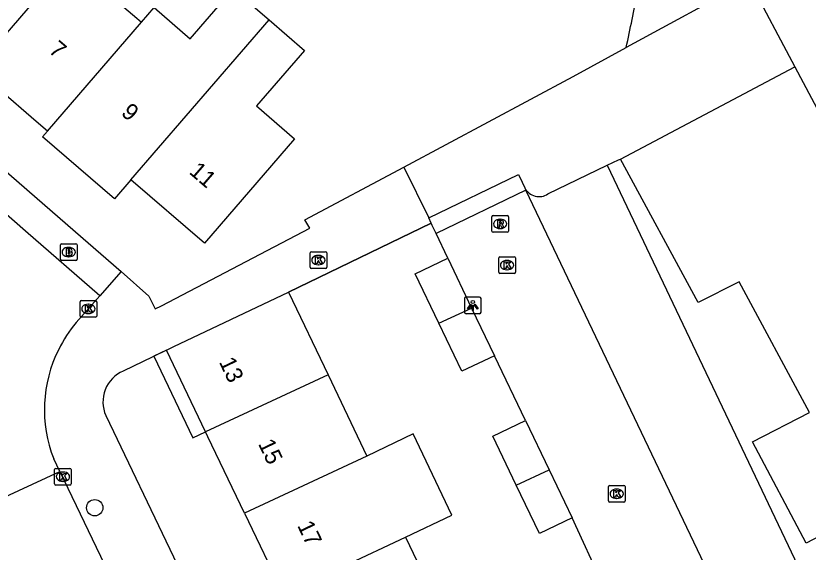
# Model space of a CAD drawing. Extents: x 158352 to 159489, y 383828 to 384597.
# Drawn here: x 159093.28 to 159140.8, y 384035.98 to 384068.15 of the extents above; entities that cross this region are included whole.
import ezdxf

# ---------------------------------------------------------------- set-up
doc = ezdxf.new("R2010")
doc.units = 0
for name, color, linetype in [('IMGEO_Boom', 7, 'Continuous'), ('IMGEO_Brandkraan', 7, 'Continuous'), ('IMGEO_Kolk', 7, 'Continuous'), ('IMGEO_Lichtpunt', 7, 'Continuous'), ('IMGEO_Muur', 7, 'Continuous'), ('IMGEO_Pand', 7, 'Continuous'), ('IMGEO_Pand_nummerreeks', 7, 'Continuous'), ('IMGEO_Pand_overbouw', 7, 'Continuous'), ('IMGEO_Parkeervlak_open', 7, 'Continuous'), ('IMGEO_Rijbaan_lokaal_gesloten', 7, 'Continuous'), ('IMGEO_Rijbaan_lokaal_open', 7, 'Continuous'), ('IMGEO_Rioolput', 7, 'Continuous'), ('IMGEO_Voetpad_open', 7, 'Continuous')]:
    doc.layers.add(name, color=color, linetype=linetype)

msp = doc.modelspace()

# ---------------------------------------------------------------- linework, layer by layer
at = {"layer": 'IMGEO_Boom'}
msp.add_circle((159098.013, 384038.643), 0.489, dxfattribs=at)
at = {"layer": 'IMGEO_Brandkraan'}
for p, q in [((159095.952, 384053.556), (159095.952, 384054.408)), ((159096.027, 384054.482), (159096.879, 384054.482)), ((159096.44, 384054.262), (159096.465, 384054.262)), ((159096.953, 384054.408), (159096.953, 384053.556)), ((159096.463, 384053.702), (159096.438, 384053.702)), ((159096.879, 384053.482), (159096.027, 384053.482))]:
    msp.add_line(p, q, dxfattribs=at)
for points in [[(159095.952, 384053.556), (159095.952, 384054.408)], [(159096.027, 384054.482), (159096.879, 384054.482)], [(159096.3, 384054.182), (159096.3, 384053.782), (159096.513, 384053.782)], [(159096.531, 384054.182), (159096.3, 384054.182)], [(159096.479, 384054.101), (159096.425, 384054.101), (159096.425, 384054.025)], [(159096.425, 384054.025), (159096.478, 384054.025)], [(159096.953, 384054.408), (159096.953, 384053.556)], [(159096.487, 384053.949), (159096.425, 384053.949), (159096.425, 384053.868)], [(159096.425, 384053.868), (159096.487, 384053.868)], [(159096.879, 384053.482), (159096.027, 384053.482)]]:
    msp.add_lwpolyline(points, dxfattribs=at)
for centre, radius, start, end in [((159096.029, 384054.406), 0.0765, 91.552, 178.448), ((159096.029, 384054.406), 0.0765, 91.552, 178.448), ((159096.48, 384054.063), 0.0379, 267.8285, 90.9355), ((159096.535, 384054.037), 0.145, 59.4692, 91.5367), ((159096.56, 384054.084), 0.0922, 285.5137, 58.1501), ((159096.877, 384054.406), 0.0765, 1.552, 88.448), ((159096.877, 384054.406), 0.0765, 1.552, 88.448), ((159096.029, 384053.558), 0.0765, 181.552, 268.448), ((159096.029, 384053.558), 0.0765, 181.552, 268.448), ((159096.488, 384053.908), 0.0404, 269.8759, 90.5077), ((159096.519, 384054.033), 0.251, 268.6676, 293.5347), ((159096.565, 384053.892), 0.105, 301.3115, 78.989), ((159096.877, 384053.558), 0.0765, 271.552, 358.448), ((159096.877, 384053.558), 0.0765, 271.552, 358.448)]:
    msp.add_arc(centre, radius, start, end, dxfattribs=at)
for centre, major_axis, ratio, start_param, end_param in [((159096.439, 384053.982), (-0.387, 0.002), 0.722429, 4.712389, 7.853982), ((159096.464, 384053.982), (-0.39, 0.002), 0.717154, 1.570796, 4.712389)]:
    msp.add_ellipse(centre, major_axis=major_axis, ratio=ratio, start_param=start_param, end_param=end_param, dxfattribs=at)
at = {"layer": 'IMGEO_Kolk'}
for p, q in [((159110.93, 384053.076), (159110.93, 384053.928)), ((159111.005, 384054.002), (159111.857, 384054.002)), ((159111.418, 384053.782), (159111.443, 384053.782)), ((159111.931, 384053.928), (159111.931, 384053.076)), ((159122.243, 384052.775), (159122.243, 384053.627)), ((159122.318, 384053.701), (159123.17, 384053.701)), ((159123.244, 384053.627), (159123.244, 384052.775)), ((159111.441, 384053.222), (159111.416, 384053.222)), ((159122.731, 384053.481), (159122.756, 384053.481)), ((159111.857, 384053.002), (159111.005, 384053.002)), ((159123.17, 384052.701), (159122.318, 384052.701)), ((159122.754, 384052.921), (159122.729, 384052.921)), ((159097.128, 384050.143), (159097.128, 384050.995)), ((159097.203, 384051.069), (159098.055, 384051.069)), ((159097.616, 384050.849), (159097.641, 384050.849)), ((159098.129, 384050.995), (159098.129, 384050.143)), ((159097.639, 384050.289), (159097.614, 384050.289)), ((159098.055, 384050.069), (159097.203, 384050.069)), ((159095.6, 384040.081), (159095.6, 384040.933)), ((159095.675, 384041.007), (159096.527, 384041.007)), ((159096.088, 384040.787), (159096.113, 384040.787)), ((159096.601, 384040.933), (159096.601, 384040.081)), ((159096.527, 384040.007), (159095.675, 384040.007)), ((159096.111, 384040.227), (159096.086, 384040.227)), ((159128.822, 384039.058), (159128.822, 384039.91)), ((159128.897, 384039.984), (159129.749, 384039.984)), ((159129.31, 384039.764), (159129.335, 384039.764)), ((159129.823, 384039.91), (159129.823, 384039.058)), ((159129.749, 384038.984), (159128.897, 384038.984)), ((159129.333, 384039.204), (159129.308, 384039.204))]:
    msp.add_line(p, q, dxfattribs=at)
for points in [[(159110.93, 384053.076), (159110.93, 384053.928)], [(159111.005, 384054.002), (159111.857, 384054.002)], [(159111.251, 384053.702), (159111.374, 384053.702), (159111.374, 384053.551), (159111.504, 384053.702), (159111.668, 384053.702), (159111.522, 384053.551), (159111.675, 384053.302), (159111.523, 384053.302), (159111.438, 384053.466), (159111.374, 384053.399), (159111.374, 384053.302), (159111.251, 384053.302), (159111.251, 384053.702)], [(159111.931, 384053.928), (159111.931, 384053.076)], [(159122.243, 384052.775), (159122.243, 384053.627)], [(159122.318, 384053.701), (159123.17, 384053.701)], [(159123.244, 384053.627), (159123.244, 384052.775)], [(159122.564, 384053.401), (159122.687, 384053.401), (159122.687, 384053.25), (159122.817, 384053.401), (159122.981, 384053.401), (159122.835, 384053.25), (159122.988, 384053.001), (159122.836, 384053.001), (159122.751, 384053.165), (159122.687, 384053.098), (159122.687, 384053.001), (159122.564, 384053.001), (159122.564, 384053.401)], [(159111.857, 384053.002), (159111.005, 384053.002)], [(159123.17, 384052.701), (159122.318, 384052.701)], [(159097.128, 384050.143), (159097.128, 384050.995)], [(159097.203, 384051.069), (159098.055, 384051.069)], [(159097.449, 384050.769), (159097.572, 384050.769), (159097.572, 384050.618), (159097.702, 384050.769), (159097.866, 384050.769), (159097.72, 384050.618), (159097.873, 384050.369), (159097.721, 384050.369), (159097.636, 384050.533), (159097.572, 384050.466), (159097.572, 384050.369), (159097.449, 384050.369), (159097.449, 384050.769)], [(159098.129, 384050.995), (159098.129, 384050.143)], [(159098.055, 384050.069), (159097.203, 384050.069)], [(159095.6, 384040.081), (159095.6, 384040.933)], [(159095.675, 384041.007), (159096.527, 384041.007)], [(159095.921, 384040.707), (159096.044, 384040.707), (159096.044, 384040.556), (159096.174, 384040.707), (159096.338, 384040.707), (159096.192, 384040.556), (159096.345, 384040.307), (159096.193, 384040.307), (159096.108, 384040.471), (159096.044, 384040.404), (159096.044, 384040.307), (159095.921, 384040.307), (159095.921, 384040.707)], [(159096.601, 384040.933), (159096.601, 384040.081)], [(159096.527, 384040.007), (159095.675, 384040.007)], [(159128.822, 384039.058), (159128.822, 384039.91)], [(159128.897, 384039.984), (159129.749, 384039.984)], [(159129.823, 384039.91), (159129.823, 384039.058)], [(159129.143, 384039.684), (159129.266, 384039.684), (159129.266, 384039.533), (159129.396, 384039.684), (159129.56, 384039.684), (159129.414, 384039.533), (159129.567, 384039.284), (159129.415, 384039.284), (159129.33, 384039.448), (159129.266, 384039.381), (159129.266, 384039.284), (159129.143, 384039.284), (159129.143, 384039.684)], [(159129.749, 384038.984), (159128.897, 384038.984)]]:
    msp.add_lwpolyline(points, dxfattribs=at)
for centre, start, end in [((159111.007, 384053.926), 91.552, 178.448), ((159111.007, 384053.926), 91.552, 178.448), ((159111.855, 384053.926), 1.552, 88.448), ((159111.855, 384053.926), 1.552, 88.448), ((159122.32, 384053.625), 91.552, 178.448), ((159122.32, 384053.625), 91.552, 178.448), ((159123.168, 384053.625), 1.552, 88.448), ((159123.168, 384053.625), 1.552, 88.448), ((159111.007, 384053.078), 181.552, 268.448), ((159111.007, 384053.078), 181.552, 268.448), ((159111.855, 384053.078), 271.552, 358.448), ((159111.855, 384053.078), 271.552, 358.448), ((159122.32, 384052.777), 181.552, 268.448), ((159122.32, 384052.777), 181.552, 268.448), ((159123.168, 384052.777), 271.552, 358.448), ((159123.168, 384052.777), 271.552, 358.448), ((159097.205, 384050.993), 91.552, 178.448), ((159097.205, 384050.993), 91.552, 178.448), ((159098.053, 384050.993), 1.552, 88.448), ((159098.053, 384050.993), 1.552, 88.448), ((159097.205, 384050.145), 181.552, 268.448), ((159097.205, 384050.145), 181.552, 268.448), ((159098.053, 384050.145), 271.552, 358.448), ((159098.053, 384050.145), 271.552, 358.448), ((159095.677, 384040.931), 91.552, 178.448), ((159095.677, 384040.931), 91.552, 178.448), ((159096.525, 384040.931), 1.552, 88.448), ((159096.525, 384040.931), 1.552, 88.448), ((159095.677, 384040.083), 181.552, 268.448), ((159095.677, 384040.083), 181.552, 268.448), ((159096.525, 384040.083), 271.552, 358.448), ((159096.525, 384040.083), 271.552, 358.448), ((159128.899, 384039.908), 91.552, 178.448), ((159128.899, 384039.908), 91.552, 178.448), ((159129.747, 384039.908), 1.552, 88.448), ((159129.747, 384039.908), 1.552, 88.448), ((159128.899, 384039.06), 181.552, 268.448), ((159128.899, 384039.06), 181.552, 268.448), ((159129.747, 384039.06), 271.552, 358.448), ((159129.747, 384039.06), 271.552, 358.448)]:
    msp.add_arc(centre, 0.0765, start, end, dxfattribs=at)
for centre, major_axis, ratio, start_param, end_param in [((159111.417, 384053.502), (-0.387, 0.002), 0.722429, 4.712389, 7.853982), ((159111.442, 384053.502), (-0.39, 0.002), 0.717154, 1.570796, 4.712389), ((159122.73, 384053.201), (-0.387, 0.002), 0.722429, 4.712389, 7.853982), ((159122.755, 384053.201), (-0.39, 0.002), 0.717154, 1.570796, 4.712389), ((159097.615, 384050.569), (-0.387, 0.002), 0.722429, 4.712389, 7.853982), ((159097.64, 384050.569), (-0.39, 0.002), 0.717154, 1.570796, 4.712389), ((159096.087, 384040.507), (-0.387, 0.002), 0.722429, 4.712389, 7.853982), ((159096.112, 384040.507), (-0.39, 0.002), 0.717154, 1.570796, 4.712389), ((159129.309, 384039.484), (-0.387, 0.002), 0.722429, 4.712389, 7.853982), ((159129.334, 384039.484), (-0.39, 0.002), 0.717154, 1.570796, 4.712389)]:
    msp.add_ellipse(centre, major_axis=major_axis, ratio=ratio, start_param=start_param, end_param=end_param, dxfattribs=at)
at = {"layer": 'IMGEO_Lichtpunt'}
for p, q in [((159120.192, 384051.187), (159120.192, 384050.38)), ((159120.192, 384051.187), (159120.192, 384050.38)), ((159121.094, 384051.282), (159120.286, 384051.282)), ((159121.094, 384051.282), (159120.286, 384051.282)), ((159121.188, 384050.38), (159121.188, 384051.187)), ((159121.188, 384050.38), (159121.188, 384051.187)), ((159120.286, 384050.286), (159121.094, 384050.286)), ((159120.286, 384050.286), (159121.094, 384050.286))]:
    msp.add_line(p, q, dxfattribs=at)
for points in [[(159120.566, 384050.851), (159120.605, 384050.823), (159120.417, 384050.561), (159120.379, 384050.588), (159120.566, 384050.851)], [(159120.668, 384050.803), (159120.715, 384050.803), (159120.715, 384050.481), (159120.668, 384050.481), (159120.668, 384050.803)], [(159120.778, 384050.823), (159120.816, 384050.85), (159121.003, 384050.588), (159120.964, 384050.56), (159120.778, 384050.823)]]:
    msp.add_lwpolyline(points, dxfattribs=at)
msp.add_circle((159120.691, 384050.985), 0.0994, dxfattribs=at)
for centre, start, end in [((159120.286, 384051.187), 90, 180), ((159120.286, 384051.187), 90, 180), ((159121.094, 384051.187), 0, 90), ((159121.094, 384051.187), 0, 90), ((159120.286, 384050.38), 180, 270), ((159120.286, 384050.38), 180, 270), ((159121.094, 384050.38), 270, 0), ((159121.094, 384050.38), 270, 360)]:
    msp.add_arc(centre, 0.0946, start, end, dxfattribs=at)
at = {"layer": 'IMGEO_Muur'}
msp.add_lwpolyline([(159109.635, 384051.585), (159118.195, 384055.718)], dxfattribs=at)
at = {"layer": 'IMGEO_Pand'}
for points in [[(159090.857, 384064.947), (159099.175, 384074.591), (159099.284, 384074.718)], [(159099.284, 384074.718), (159101.505, 384072.802), (159098.72, 384069.575), (159100.535, 384068.01), (159100.817, 384067.767)], [(159100.817, 384067.767), (159101.574, 384068.645), (159103.745, 384066.771), (159106.324, 384069.761), (159106.809, 384069.343), (159108.468, 384067.911)], [(159100.183, 384058.307), (159108.468, 384067.911)], [(159108.468, 384067.911), (159110.594, 384066.076), (159107.719, 384062.744), (159109.998, 384060.777), (159104.59, 384054.506), (159100.183, 384058.307)], [(159095.173, 384061.224), (159100.817, 384067.767)], [(159095.173, 384061.224), (159095.052, 384061.328), (159094.201, 384062.063), (159090.857, 384064.947)], [(159129.54, 384059.549), (159140.009, 384065.098)], [(159140.009, 384065.098), (159152.015, 384042.491), (159151.741, 384042.347)], [(159100.183, 384058.307), (159099.202, 384057.17), (159094.887, 384060.892), (159095.173, 384061.224)], [(159151.741, 384042.347), (159140.679, 384036.522), (159137.463, 384042.594), (159140.88, 384044.366), (159136.673, 384052.195), (159134.213, 384050.959), (159129.54, 384059.549)], [(159118.651, 384049.709), (159117.229, 384052.685), (159119.189, 384053.621)], [(159119.189, 384053.621), (159120.621, 384050.625)], [(159102.317, 384048.096), (159102.76, 384048.307), (159109.635, 384051.585)], [(159109.635, 384051.585), (159112.008, 384046.62)], [(159118.651, 384049.709), (159120.621, 384050.625)], [(159120.621, 384050.625), (159121.992, 384047.758)], [(159121.992, 384047.758), (159120.028, 384046.829), (159118.651, 384049.709)], [(159104.658, 384043.202), (159102.317, 384048.096)], [(159112.008, 384046.62), (159104.658, 384043.202)], [(159112.008, 384046.62), (159114.337, 384041.747)], [(159123.294, 384039.996), (159121.884, 384042.946), (159123.849, 384043.883)], [(159123.849, 384043.883), (159125.264, 384040.92)], [(159106.996, 384038.313), (159104.805, 384042.894), (159104.658, 384043.202)], [(159116.661, 384036.883), (159119.434, 384038.208), (159117.11, 384043.072), (159114.337, 384041.747)], [(159114.337, 384041.747), (159106.996, 384038.313)], [(159123.294, 384039.996), (159125.264, 384040.92)], [(159125.264, 384040.92), (159126.644, 384038.03)], [(159126.644, 384038.03), (159124.682, 384037.092), (159123.294, 384039.996)], [(159106.996, 384038.313), (159109.326, 384033.441)], [(159109.326, 384033.441), (159116.661, 384036.883)], [(159116.661, 384036.883), (159118.991, 384032.009)]]:
    msp.add_lwpolyline(points, dxfattribs=at)
at = {"layer": 'IMGEO_Pand_overbouw'}
msp.add_lwpolyline([(159103.893, 384042.846), (159104.658, 384043.202), (159102.317, 384048.096), (159101.556, 384047.733)], close=True, dxfattribs=at)
at = {"layer": 'IMGEO_Parkeervlak_open'}
msp.add_lwpolyline([(159128.753, 384059.202), (159143.337, 384028.512)], dxfattribs=at)
at = {"layer": 'IMGEO_Rijbaan_lokaal_gesloten'}
msp.add_lwpolyline([(159095.918, 384040.821), (159105.396, 384021.074), (159113.408, 384004.39), (159115.473, 384000), (159115.546, 383999.845)], dxfattribs=at)
at = {"layer": 'IMGEO_Rijbaan_lokaal_open'}
for points in [[(159137.26, 384070.274), (159129.89, 384066.253)], [(159137.26, 384070.274), (159140.009, 384065.098)], [(159116.557, 384059.082), (159126.701, 384064.513), (159129.89, 384066.253)], [(159098.324, 384051.355), (159093.849, 384055.229), (159089.071, 384059.415)], [(159128.753, 384059.202), (159129.435, 384059.504), (159129.54, 384059.549)], [(159116.557, 384059.082), (159118.045, 384056.026)], [(159125.199, 384057.466), (159128.753, 384059.202)], [(159118.045, 384056.026), (159123.429, 384058.632), (159123.646, 384058.182), (159123.805, 384057.83)], [(159123.871, 384057.691), (159118.494, 384055.088)], [(159148.329, 384029.768), (159148.76, 384028.882), (159152.546, 384020.982), (159153.768, 384018.468), (159144.672, 384014.12), (159123.871, 384057.691)], [(159119.189, 384053.621), (159118.494, 384055.088)], [(159096.892, 384049.749), (159098.324, 384051.355)], [(159123.849, 384043.883), (159121.992, 384047.758)], [(159095.918, 384040.821), (159095.551, 384041.586)], [(159087.97, 384037.13), (159095.918, 384040.821)], [(159128.464, 384034.086), (159126.644, 384038.03)]]:
    msp.add_lwpolyline(points, dxfattribs=at)
for centre, radius, start, end in [((159047.146, 384084.557), 84.745, 347.52621, 349.83417), ((159124.669, 384058.286), 0.976, 207.8282, 302.9033), ((159102.649, 384044.883), 7.538, 139.7921, 154.4327), ((159103, 384044.529), 8.009, 153.2317, 201.5584)]:
    msp.add_arc(centre, radius, start, end, dxfattribs=at)
at = {"layer": 'IMGEO_Rioolput'}
for p, q in [((159121.829, 384055.242), (159121.829, 384056.094)), ((159121.904, 384056.168), (159122.756, 384056.168)), ((159122.317, 384055.948), (159122.342, 384055.948)), ((159122.83, 384056.094), (159122.83, 384055.242)), ((159122.756, 384055.168), (159121.904, 384055.168)), ((159122.34, 384055.388), (159122.315, 384055.388))]:
    msp.add_line(p, q, dxfattribs=at)
for points in [[(159121.829, 384055.242), (159121.829, 384056.094)], [(159121.904, 384056.168), (159122.756, 384056.168)], [(159122.83, 384056.094), (159122.83, 384055.242)], [(159122.418, 384055.866), (159122.166, 384055.868), (159122.166, 384055.468)], [(159122.166, 384055.468), (159122.29, 384055.468), (159122.29, 384055.63), (159122.301, 384055.63)], [(159122.344, 384055.787), (159122.29, 384055.787), (159122.29, 384055.706)], [(159122.29, 384055.706), (159122.342, 384055.706)], [(159122.348, 384055.601), (159122.419, 384055.468), (159122.559, 384055.468), (159122.494, 384055.594)], [(159122.756, 384055.168), (159121.904, 384055.168)]]:
    msp.add_lwpolyline(points, dxfattribs=at)
for centre, radius, start, end in [((159121.906, 384056.092), 0.0765, 91.552, 178.448), ((159121.906, 384056.092), 0.0765, 91.552, 178.448), ((159122.754, 384056.092), 0.0765, 1.552, 88.448), ((159122.754, 384056.092), 0.0765, 1.552, 88.448), ((159122.3, 384055.577), 0.0533, 26.0293, 88.6989), ((159122.326, 384055.895), 0.19, 274.7715, 282.9687), ((159122.35, 384055.691), 0.0964, 77.0061, 93.1865), ((159122.364, 384055.748), 0.0378, 276.6634, 79.6772), ((159122.417, 384055.756), 0.109, 350.3612, 89.416), ((159122.415, 384055.756), 0.112, 277.5842, 350.9817), ((159122.399, 384055.541), 0.108, 29.5134, 73.7905), ((159121.906, 384055.244), 0.0765, 181.552, 268.448), ((159121.906, 384055.244), 0.0765, 181.552, 268.448), ((159122.754, 384055.244), 0.0765, 271.552, 358.448), ((159122.754, 384055.244), 0.0765, 271.552, 358.448)]:
    msp.add_arc(centre, radius, start, end, dxfattribs=at)
for centre, major_axis, ratio, start_param, end_param in [((159122.316, 384055.668), (-0.387, 0.002), 0.722429, 4.712389, 7.853982), ((159122.341, 384055.668), (-0.39, 0.002), 0.717154, 1.570796, 4.712389)]:
    msp.add_ellipse(centre, major_axis=major_axis, ratio=ratio, start_param=start_param, end_param=end_param, dxfattribs=at)
at = {"layer": 'IMGEO_Voetpad_open'}
for points in [[(159075.619, 384073.668), (159096.403, 384055.601), (159099.594, 384052.806)], [(159099.594, 384052.806), (159101.266, 384051.342), (159101.629, 384050.577), (159102.013, 384050.763), (159110.91, 384055.417), (159110.622, 384055.905), (159116.557, 384059.082)], [(159123.805, 384057.83), (159123.871, 384057.691)], [(159118.195, 384055.718), (159118.045, 384056.026)], [(159118.195, 384055.718), (159109.635, 384051.585)], [(159118.494, 384055.088), (159118.261, 384055.579), (159118.195, 384055.718)], [(159099.594, 384052.806), (159098.324, 384051.355)], [(159102.317, 384048.096), (159101.501, 384047.697), (159099.717, 384046.843)], [(159098.678, 384044.175), (159118.98, 384001.797)]]:
    msp.add_lwpolyline(points, dxfattribs=at)
msp.add_arc((159100.518, 384044.995), 2.014, 113.4271, 204.0181, dxfattribs=at)

# ---------------------------------------------------------------- texts
at = {"layer": 'IMGEO_Pand_nummerreeks'}
for s, rotation, p in [('7', 319.2169, (159095.194, 384066.001)), ('9', 319.2169, (159099.54, 384062.252)), ('11', 319.2169, (159103.622, 384058.729)), ('13', 295.5609, (159105.446, 384047.393)), ('15', 295.5609, (159107.793, 384042.487)), ('17', 295.5594, (159110.139, 384037.581))]:
    msp.add_text(s, height=1, rotation=rotation, dxfattribs=at).set_placement(p)

doc.saveas('drawing.dxf')
